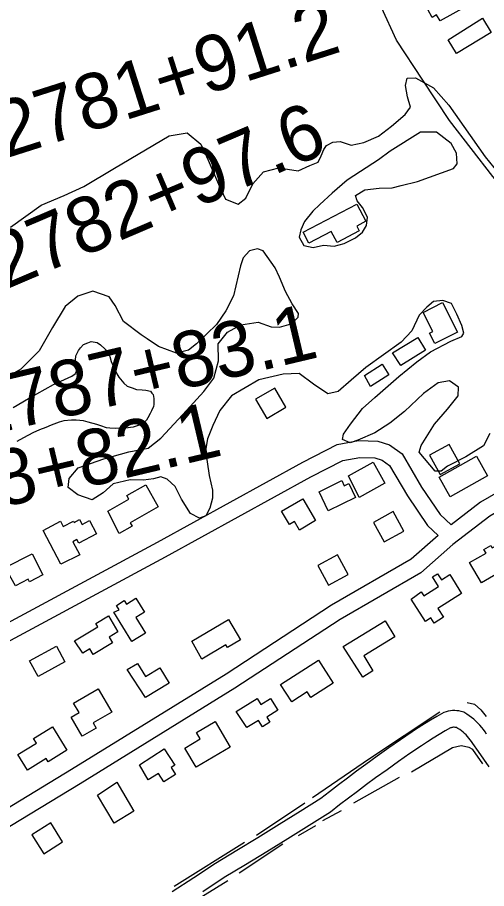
# Model space of a CAD drawing. Extents: x 3567028 to 3605064, y 510945 to 536587.
# Drawn here: x 3574388 to 3575231, y 529678 to 531241 of the extents above; entities that cross this region are included whole.
import ezdxf

# ---------------------------------------------------------------- set-up
doc = ezdxf.new("R2010")
doc.units = 0
for name, color, linetype in [('V-BLDG-OTLN', 7, 'Continuous'), ('V-ROAD-CNTR', 7, 'Continuous'), ('V-SITE-VEGE', 7, 'Continuous'), ('V-SURV-IDEN', 7, 'Continuous'), ('V-TOPO-SHOR', 7, 'Continuous')]:
    doc.layers.add(name, color=color, linetype=linetype)

msp = doc.modelspace()

# ---------------------------------------------------------------- linework, layer by layer
at = {"layer": 'V-BLDG-OTLN'}
for points in [[(3575213.9, 531304.1), (3575241.6, 531317.9), (3575254.7, 531294.3), (3575147.5, 531234.5), (3575141.4, 531245.5), (3575133.4, 531241), (3575125.7, 531254.8)], [(3575162.4, 531200.6), (3575224, 531239.4), (3575239.5, 531213.5), (3575177.3, 531176)], [(3574952.2, 530856.8), (3574911.9, 530835.7), (3574901.7, 530855.2), (3574998.1, 530905.8), (3575014.2, 530875), (3574997.9, 530866.5), (3575002.3, 530858.1), (3574962.5, 530837.2)], [(3575117.2, 530711.5), (3575151.7, 530729.4), (3575178.6, 530676), (3575138.3, 530655.7), (3575128.8, 530674.5), (3575134.5, 530677.4)], [(3575062.1, 530638.9), (3575107.6, 530666.6), (3575121.6, 530643.6), (3575076.8, 530616.4)], [(3575011.6, 530598.3), (3575043.3, 530618.6), (3575055.4, 530599.7), (3575022.5, 530578.6)], [(3574836.2, 530521), (3574870.8, 530541.2), (3574850.6, 530575.8), (3574816.1, 530555.6)], [(3575147.8, 530420.4), (3575182.9, 530439.6), (3575163.7, 530474.7), (3575128.6, 530455.5)], [(3574982.8, 530418.1), (3575027.6, 530442.8), (3575048.4, 530404.9), (3575002, 530379.5)], [(3575165.9, 530380.6), (3575145.7, 530416), (3575213, 530453.7), (3575233, 530418.1)], [(3574930.3, 530389.6), (3574971.1, 530409.6), (3574975.6, 530400.3), (3574983.9, 530404.3), (3574995.8, 530379.2), (3574946.6, 530355.7)], [(3574551.1, 530355.1), (3574588.8, 530376.5), (3574585.2, 530382.8), (3574618.8, 530401.8), (3574641.1, 530362.6), (3574591, 530334.2), (3574594.5, 530327.9), (3574571.3, 530314.8)], [(3574862.5, 530354.7), (3574901.2, 530377.1), (3574924, 530337.9), (3574894.9, 530321), (3574886.2, 530336), (3574877, 530330.7)], [(3575047.4, 530299.7), (3575082.5, 530318.9), (3575063.3, 530354), (3575028.2, 530334.8)], [(3574466.6, 530259.5), (3574434.4, 530319.9), (3574465.7, 530336.6), (3574470.7, 530327.1), (3574489.4, 530337.1), (3574490.6, 530334.8), (3574499.9, 530339.7), (3574504.7, 530330.9), (3574517.9, 530338), (3574530.7, 530314.3), (3574498.9, 530297.2), (3574495.4, 530303.8), (3574487.9, 530299.8), (3574500.3, 530276.6)], [(3575200.3, 530263), (3575230.5, 530279.3), (3575226.4, 530286.3), (3575238.5, 530293.5), (3575241.3, 530288.8), (3575249.9, 530293.9), (3575252.8, 530289), (3575296.4, 530314.5), (3575314.2, 530284.2), (3575280.6, 530264.4), (3575282.2, 530261.7), (3575221.9, 530226.2)], [(3574414.7, 530278.4), (3574434.3, 530240.6), (3574410.1, 530228.1), (3574407.6, 530233), (3574385, 530221.1), (3574366.5, 530253.7)], [(3574947.3, 530222), (3574982.4, 530241.2), (3574963.3, 530276.3), (3574928.1, 530257.1)], [(3575095.6, 530197.1), (3575113.8, 530209.9), (3575118.3, 530202.8), (3575144.7, 530219.4), (3575133.7, 530236.8), (3575143, 530242.6), (3575149.9, 530231.6), (3575164.8, 530241.1), (3575186.2, 530207), (3575143.8, 530180.3), (3575153.8, 530164.6), (3575137, 530154), (3575131.2, 530163.2), (3575121.1, 530156.8)], [(3574561.7, 530173.7), (3574571, 530178), (3574566.3, 530185.7), (3574580.4, 530194.3), (3574584.3, 530188), (3574601.4, 530198.5), (3574616.6, 530173.7), (3574601, 530164.1), (3574618.4, 530135.8), (3574594.1, 530120.9)], [(3574491.2, 530122.2), (3574533.1, 530147.5), (3574529.4, 530153.5), (3574551.8, 530167), (3574568.9, 530138.6), (3574553, 530129), (3574559.3, 530118.6), (3574524.4, 530097.7), (3574518.4, 530107.6), (3574506.1, 530100.2)], [(3574702, 530121.8), (3574767.4, 530160.7), (3574789.3, 530123.9), (3574765.9, 530110.1), (3574763, 530114.9), (3574719.7, 530089.2)], [(3574973.4, 530112.2), (3575049.2, 530157.8), (3575066.4, 530129.3), (3575010.5, 530095.5), (3575027, 530068.1), (3575008.7, 530057)], [(3574410.3, 530086.4), (3574458.4, 530112.6), (3574473.8, 530084.7), (3574425.7, 530058.3)], [(3574618.5, 530020.7), (3574585.8, 530070.5), (3574604.2, 530081.6), (3574618.4, 530058), (3574644.2, 530073.6), (3574660.7, 530046.1)], [(3574861, 530044), (3574929.2, 530087.5), (3574955.6, 530046.1), (3574915.4, 530020.6), (3574909, 530030.5), (3574881.1, 530012.7)], [(3574489.3, 530010.6), (3574533.6, 530036.2), (3574557.9, 529994.2), (3574524.3, 529974.8), (3574529.7, 529965.4), (3574504.6, 529951), (3574484.8, 529985.4), (3574499.2, 529993.7)], [(3574781.6, 529995.6), (3574819.2, 530018.7), (3574825.7, 530008.2), (3574843.2, 530018.9), (3574856.4, 529997.5), (3574836.4, 529985.3), (3574842, 529976.2), (3574828.4, 529967.9), (3574821.4, 529979.5), (3574800.2, 529966.5)], [(3574689.1, 529929.8), (3574716.8, 529946.1), (3574710, 529957.7), (3574743.4, 529977.4), (3574770.5, 529931.6), (3574709.5, 529895.6)], [(3574451.2, 529968), (3574477, 529925.7), (3574443.5, 529905.2), (3574440, 529910.8), (3574406.3, 529890.2), (3574389.3, 529918.1), (3574422.5, 529938.3), (3574417.1, 529947.1)], [(3574607.5, 529899.8), (3574652.3, 529928.3), (3574671.1, 529898.9), (3574664.6, 529894.8), (3574672.5, 529882.4), (3574651.7, 529869.1), (3574642.1, 529884.3), (3574623.5, 529872.5)], [(3574532, 529845.1), (3574566.8, 529868.3), (3574597.8, 529816.7), (3574562, 529795.2)], [(3574448.3, 529795.3), (3574414.5, 529773.9), (3574435.8, 529740.1), (3574469.7, 529761.4)]]:
    msp.add_lwpolyline(points, close=True, dxfattribs=at)
at = {"layer": 'V-ROAD-CNTR'}
for points in [[(3576800.3, 528915), (3576753.7, 528991.3), (3576686.9, 529109.7), (3576595, 529277.1), (3576511.1, 529427.9), (3576441.3, 529554.5), (3576404.2, 529631.7), (3576356.6, 529717.5), (3576325.4, 529762.1), (3576208.2, 529901.8), (3576045.3, 530083.5), (3575904.4, 530239.3), (3575607, 530557.8), (3575461.5, 530713.7), (3575348.4, 530831.9), (3575242.6, 530955.4), (3575164.5, 531056), (3575116.5, 531128.3), (3575069.6, 531200.2), (3575042.6, 531258.6)], [(3575582.9, 530588.3), (3575478, 530525.8), (3575333.5, 530435.9), (3575220.4, 530370.9), (3575167.6, 530330.4)], [(3575598.2, 530562.5), (3575493.6, 530500.2), (3575348.9, 530410.2), (3575237, 530345.9), (3575170.7, 530295), (3575113, 530244.1), (3574968.1, 530160.7), (3574779.2, 530037.2), (3574501.3, 529865.8), (3574214.2, 529691.9), (3574009.4, 529563.7), (3573717.6, 529385.5)], [(3574069.8, 529991.8), (3574285, 530108.5), (3574639.9, 530299), (3574901.3, 530442.9), (3574963, 530474.6), (3575001, 530481.5), (3575035.5, 530480.3), (3575057, 530473.6), (3575079.4, 530457.6), (3575114.5, 530398.2), (3575148, 530348.9), (3575167.6, 530330.4)], [(3574085, 529965.9), (3574299.2, 530082.1), (3574654.2, 530272.7), (3574915.4, 530416.4), (3574972.7, 530445.9), (3575003.2, 530451.4), (3575030.4, 530450.4), (3575043.5, 530446.4), (3575056.8, 530436.9), (3575089.2, 530382.1), (3575125, 530329.4), (3575144, 530311.4)], [(3575144, 530311.4), (3575095.5, 530268.6), (3574952.4, 530186.2), (3574763.1, 530062.5), (3574485.6, 529891.4), (3574224.3, 529733)], [(3575231.2, 529954.9), (3575228.7, 529958.6), (3575225.7, 529962.8), (3575222.5, 529966.8), (3575219.2, 529970.7), (3575215.6, 529974.4), (3575212, 529978), (3575208.1, 529981.4), (3575204.1, 529984.6), (3575200, 529987.6), (3575195.7, 529990.5), (3575190, 529993.9), (3575185.2, 529995.4), (3575181.4, 529996.3), (3575177.6, 529996.8), (3575173.8, 529997), (3575169.9, 529997), (3575166.1, 529996.6), (3575162.3, 529996), (3575158.6, 529995), (3575154.2, 529993.5), (3575141.8, 529986.6), (3575130.5, 529980), (3575119.4, 529973.1), (3575108.3, 529966.1), (3575097.6, 529958.9), (3575076.5, 529944.5), (3575055.6, 529930), (3575034.8, 529915.3), (3575014.2, 529900.3), (3574997.7, 529888.2), (3574981.3, 529876), (3574965, 529863.8), (3574948.8, 529851.4), (3574933.3, 529839.4), (3574896.2, 529815.9), (3574858.4, 529792.3), (3574820.5, 529768.9), (3574782.4, 529745.7), (3574744, 529722.6), (3574705.1, 529697.1), (3574666.5, 529672)], [(3575235.5, 529895.9), (3575226.1, 529909.9), (3575216.4, 529923.8), (3575206.4, 529938), (3575204, 529941.7), (3575201.8, 529944.7), (3575199.4, 529947.7), (3575196.9, 529950.6), (3575194.3, 529953.3), (3575191.6, 529955.9), (3575188.8, 529958.4), (3575185.8, 529960.8), (3575182.8, 529963), (3575179.6, 529965.1), (3575177.7, 529966.3), (3575177.4, 529966.4), (3575176, 529966.7), (3575174.5, 529966.9), (3575173, 529967), (3575171.6, 529967), (3575170.1, 529966.9), (3575168.7, 529966.6), (3575167.2, 529966.3), (3575166.5, 529966), (3575156.7, 529960.5), (3575145.9, 529954.2), (3575135.3, 529947.7), (3575124.8, 529941), (3575114.4, 529934), (3575093.5, 529919.8), (3575072.8, 529905.5), (3575052.3, 529890.9), (3575031.8, 529876.1), (3575015.6, 529864.1), (3574999.3, 529852), (3574983.2, 529839.9), (3574967.1, 529827.6), (3574950.5, 529814.8), (3574912.2, 529790.5), (3574874.2, 529766.8), (3574836.2, 529743.3), (3574798, 529720.1), (3574759.9, 529697.2), (3574721.5, 529672)]]:
    msp.add_lwpolyline(points, dxfattribs=at)
at = {"layer": 'V-SITE-VEGE'}
for p, q in [((3575085.3, 531118.8), (3575088.5, 531131.6)), ((3575088.5, 531131.6), (3575103.2, 531132.6)), ((3575103.2, 531132.6), (3575135.8, 531114.4)), ((3575089.2, 531098.6), (3575085.3, 531118.8)), ((3575135.8, 531114.4), (3575163.4, 531083.5)), ((3575094.4, 531079.7), (3575089.2, 531098.6)), ((3575163.4, 531083.5), (3575228.4, 530990.5)), ((3575060.4, 531046), (3575085.1, 531066.4)), ((3575085.1, 531066.4), (3575094.4, 531079.7)), ((3575037, 531027.5), (3575060.4, 531046)), ((3575112.7, 531034.9), (3575057.9, 531001)), ((3575141.3, 531035.1), (3575112.7, 531034.9)), ((3575167.2, 531014.6), (3575141.3, 531035.1)), ((3574563, 530970.1), (3574660.9, 531028.3)), ((3574660.9, 531028.3), (3574693.2, 531033.9)), ((3574693.2, 531033.9), (3574717.9, 531013.5)), ((3575010.6, 531016.3), (3575037, 531027.5)), ((3574717.9, 531013.5), (3574730.9, 530984.6)), ((3574934, 530992.5), (3574938.5, 531004)), ((3574938.5, 531004), (3574943.4, 531011.2)), ((3574943.4, 531011.2), (3574955.1, 531017.2)), ((3574955.1, 531017.2), (3574967.9, 531018.2)), ((3574967.9, 531018.2), (3574987.8, 531011.8)), ((3574987.8, 531011.8), (3575010.6, 531016.3)), ((3575177.3, 530997.3), (3575167.2, 531014.6)), ((3574928.4, 530981), (3574934, 530992.5)), ((3575057.9, 531001), (3575036.9, 530985.4)), ((3575178.3, 530978.4), (3575177.3, 530997.3)), ((3575228.4, 530990.5), (3575281.7, 530925)), ((3574730.9, 530984.6), (3574749.8, 530941.7)), ((3574892.5, 530965.7), (3574913.6, 530975.1)), ((3574913.6, 530975.1), (3574928.4, 530981)), ((3575036.9, 530985.4), (3575004.9, 530964.6)), ((3575171.4, 530970), (3575178.3, 530978.4)), ((3574507.7, 530937.4), (3574563, 530970.1)), ((3574811.3, 530942.5), (3574830.6, 530963.6)), ((3574830.6, 530963.6), (3574858.1, 530971.1)), ((3574858.1, 530971.1), (3574892.5, 530965.7)), ((3575004.9, 530964.6), (3574980.9, 530949.1)), ((3575107.1, 530946.6), (3575171.4, 530970)), ((3574749.8, 530941.7), (3574762.1, 530914.6)), ((3574798.7, 530916.5), (3574811.3, 530942.5)), ((3574980.9, 530949.1), (3574953.7, 530925.7)), ((3575077.7, 530939.1), (3575107.1, 530946.6)), ((3574472.7, 530921.5), (3574507.7, 530937.4)), ((3574953.7, 530925.7), (3574931.5, 530905.4)), ((3574995.7, 530921.5), (3575012.3, 530931.6)), ((3575012.3, 530931.6), (3575038, 530934.2)), ((3575038, 530934.2), (3575061.8, 530935.1)), ((3575061.8, 530935.1), (3575077.7, 530939.1)), ((3574431, 530903.8), (3574472.7, 530921.5)), ((3574762.1, 530914.6), (3574785.2, 530905.8)), ((3574785.2, 530905.8), (3574798.7, 530916.5)), ((3574998.8, 530911.8), (3574995.7, 530921.5)), ((3575008.4, 530899.6), (3574998.8, 530911.8)), ((3574376.1, 530864.4), (3574431, 530903.8)), ((3574931.5, 530905.4), (3574919.1, 530893.4)), ((3575017.1, 530882.7), (3575008.4, 530899.6)), ((3574919.1, 530893.4), (3574904.2, 530874.7)), ((3575015.6, 530867.5), (3575017.1, 530882.7)), ((3574904.2, 530874.7), (3574897.2, 530859.6)), ((3575008.1, 530855.4), (3575015.6, 530867.5)), ((3574897.2, 530859.6), (3574894.6, 530846.8)), ((3574995.8, 530845.3), (3575008.1, 530855.4)), ((3574894.6, 530846.8), (3574902.9, 530831.4)), ((3574919.9, 530828.1), (3574938.3, 530832.1)), ((3574938.3, 530832.1), (3574957.2, 530830.6)), ((3574957.2, 530830.6), (3574975.5, 530835.2)), ((3574975.5, 530835.2), (3574995.8, 530845.3)), ((3574805.2, 530821.9), (3574794.1, 530809.3)), ((3574819.9, 530825.4), (3574805.2, 530821.9)), ((3574829.6, 530822.2), (3574819.9, 530825.4)), ((3574851.1, 530791.4), (3574829.6, 530822.2)), ((3574902.9, 530831.4), (3574919.9, 530828.1)), ((3574794.1, 530809.3), (3574789, 530794.8)), ((3574789, 530794.8), (3574776.6, 530741.3)), ((3574859.4, 530774.8), (3574851.1, 530791.4)), ((3574870, 530749), (3574859.4, 530774.8)), ((3574496.8, 530740.7), (3574474.5, 530722.1)), ((3574523.7, 530749.4), (3574496.8, 530740.7)), ((3574553.4, 530739.2), (3574523.7, 530749.4)), ((3574564.2, 530723.8), (3574553.4, 530739.2)), ((3574776.6, 530741.3), (3574762.8, 530714.1)), ((3574881.8, 530726.9), (3574870, 530749)), ((3574579, 530694.9), (3574564.2, 530723.8)), ((3574893.1, 530709.7), (3574881.8, 530726.9)), ((3575135.6, 530730.9), (3575123.7, 530720.8)), ((3575152.3, 530732.7), (3575135.6, 530730.9)), ((3575167.8, 530727.4), (3575152.3, 530732.7)), ((3575177.8, 530708.4), (3575167.8, 530727.4)), ((3574474.5, 530722.1), (3574451.4, 530684.7)), ((3574762.8, 530714.1), (3574745.9, 530689.9)), ((3574892.4, 530703), (3574893.1, 530709.7)), ((3575123.7, 530720.8), (3575110.1, 530706.4)), ((3575186.6, 530688.1), (3575177.8, 530708.4)), ((3574610.9, 530671.3), (3574579, 530694.9)), ((3574789.8, 530689.3), (3574821, 530693.7)), ((3574821, 530693.7), (3574844, 530685.4)), ((3574859.2, 530685.2), (3574880.1, 530691)), ((3574880.1, 530691), (3574892.4, 530703)), ((3575110.1, 530706.4), (3575096.9, 530678.5)), ((3574451.4, 530684.7), (3574427.6, 530642.4)), ((3574745.9, 530689.9), (3574728.6, 530673.1)), ((3574749.1, 530655.1), (3574765.8, 530676.2)), ((3574765.8, 530676.2), (3574789.8, 530689.3)), ((3574844, 530685.4), (3574859.2, 530685.2)), ((3575096.9, 530678.5), (3575077.7, 530658.1)), ((3575190.1, 530674), (3575186.6, 530688.1)), ((3574621.2, 530663.8), (3574610.9, 530671.3)), ((3574641.7, 530650.1), (3574621.2, 530663.8)), ((3574728.6, 530673.1), (3574710, 530655.1)), ((3575130.4, 530640.8), (3575166.7, 530659.8)), ((3575166.7, 530659.8), (3575186.9, 530668)), ((3575186.9, 530668), (3575190.1, 530674)), ((3574674.4, 530638.6), (3574641.7, 530650.1)), ((3574710, 530655.1), (3574695.8, 530643.8)), ((3574749.8, 530624.7), (3574749.1, 530655.1)), ((3575077.7, 530658.1), (3575014.2, 530612.7)), ((3574427.6, 530642.4), (3574394.8, 530609.9)), ((3574695.8, 530643.8), (3574674.4, 530638.6)), ((3575105.8, 530622.9), (3575130.4, 530640.8)), ((3574741.4, 530593.7), (3574749.8, 530624.7)), ((3575073.7, 530596.6), (3575105.8, 530622.9)), ((3574394.8, 530609.9), (3574333.9, 530575.5)), ((3574865.9, 530600.9), (3574821.8, 530590.6)), ((3574894.5, 530601.7), (3574865.9, 530600.9)), ((3574920.5, 530583), (3574894.5, 530601.7)), ((3575014.2, 530612.7), (3574987.6, 530590)), ((3574723.4, 530569.6), (3574741.4, 530593.7)), ((3574821.8, 530590.6), (3574773.2, 530562.1)), ((3574945.8, 530565.6), (3574920.5, 530583)), ((3574987.6, 530590), (3574964.8, 530569.6)), ((3575030.4, 530558.8), (3575073.7, 530596.6)), ((3575144.2, 530585.1), (3575117.7, 530566)), ((3575164.4, 530588.5), (3575144.2, 530585.1)), ((3575180.7, 530577.3), (3575164.4, 530588.5)), ((3574692.4, 530535.3), (3574723.4, 530569.6)), ((3574964.8, 530569.6), (3574945.8, 530565.6)), ((3575117.7, 530566), (3575083.7, 530533.6)), ((3575179.8, 530562), (3575180.7, 530577.3)), ((3574773.2, 530562.1), (3574752.1, 530535.6)), ((3575008.2, 530539), (3575030.4, 530558.8)), ((3575161.2, 530537.9), (3575179.8, 530562)), ((3574670.1, 530511.3), (3574692.4, 530535.3)), ((3574752.1, 530535.6), (3574739.5, 530508.4)), ((3574986.4, 530510.7), (3575008.2, 530539)), ((3575137.6, 530510.9), (3575161.2, 530537.9)), ((3575083.7, 530533.6), (3575057.2, 530512.7)), ((3574645.9, 530486), (3574670.1, 530511.3)), ((3574739.5, 530508.4), (3574730, 530484.7)), ((3574974, 530493.2), (3574986.4, 530510.7)), ((3575057.2, 530512.7), (3575030.1, 530495.4)), ((3575113.9, 530472.8), (3575137.6, 530510.9)), ((3574972.6, 530483.5), (3574974, 530493.2)), ((3575030.1, 530495.4), (3575000, 530482.5)), ((3575236.7, 530494.1), (3575225.4, 530472.3)), ((3574623.1, 530468.1), (3574645.9, 530486)), ((3574730, 530484.7), (3574726, 530463.5)), ((3574985.9, 530477.2), (3574972.6, 530483.5)), ((3575000, 530482.5), (3574985.9, 530477.2)), ((3575110, 530460.7), (3575113.9, 530472.8)), ((3575225.4, 530472.3), (3575194, 530452.1)), ((3574543.5, 530448.6), (3574588.8, 530461.3)), ((3574588.8, 530461.3), (3574623.1, 530468.1)), ((3574726, 530463.5), (3574732.7, 530418.9)), ((3575138.6, 530426.5), (3575110, 530460.7)), ((3574497.6, 530432.8), (3574543.5, 530448.6)), ((3575194, 530452.1), (3575160.9, 530435.5)), ((3574481.4, 530413.6), (3574497.6, 530432.8)), ((3575149.6, 530426.8), (3575138.6, 530426.5)), ((3575160.9, 530435.5), (3575149.6, 530426.8)), ((3574479.3, 530397.1), (3574481.4, 530413.6)), ((3574591.1, 530411.3), (3574560.5, 530403.8)), ((3574614.9, 530410.3), (3574591.1, 530411.3)), ((3574632.6, 530413.1), (3574614.9, 530410.3)), ((3574646.1, 530416.5), (3574632.6, 530413.1)), ((3574657.6, 530412.1), (3574646.1, 530416.5)), ((3574672, 530399.1), (3574657.6, 530412.1)), ((3574732.7, 530418.9), (3574739, 530392.6)), ((3574496.8, 530384.1), (3574479.3, 530397.1)), ((3574560.5, 530403.8), (3574542.6, 530387.6)), ((3574683.2, 530376.3), (3574672, 530399.1)), ((3574522.9, 530375.1), (3574496.8, 530384.1)), ((3574542.6, 530387.6), (3574522.9, 530375.1)), ((3574739, 530392.6), (3574738.7, 530377.9)), ((3574699.3, 530350.5), (3574683.2, 530376.3)), ((3574738.7, 530377.9), (3574734.2, 530360.3)), ((3574715.6, 530342.3), (3574699.3, 530350.5)), ((3574734.2, 530360.3), (3574726.7, 530346.4)), ((3574726.7, 530346.4), (3574715.6, 530342.3))]:
    msp.add_line(p, q, dxfattribs=at)
msp.add_lwpolyline([(3574381, 530540.7), (3574408.6, 530557.2), (3574453.3, 530582.2), (3574486.2, 530596.9), (3574492.1, 530601.5), (3574494.5, 530606.1), (3574494.6, 530615.4), (3574493.5, 530620.7), (3574493, 530626), (3574493.1, 530633.5), (3574497.9, 530643.4), (3574501.5, 530648), (3574507.4, 530653.7), (3574515, 530657.1), (3574520.9, 530659.4), (3574531.4, 530657.4), (3574537.7, 530653.3), (3574545.8, 530645.6), (3574549.2, 530642.6), (3574551.5, 530638.5), (3574554.3, 530632.6), (3574557.1, 530623.2), (3574566.7, 530601.5), (3574570.7, 530595.1), (3574579.8, 530584.4), (3574585.6, 530579.1), (3574594.3, 530576.1), (3574602.4, 530573), (3574612.3, 530572.3), (3574619.3, 530572.2), (3574627.4, 530570.3), (3574629.7, 530566.8), (3574632, 530564.4), (3574633.6, 530556.8), (3574633.5, 530546.3), (3574632.8, 530542.8), (3574629.2, 530534.7), (3574626.8, 530530.1), (3574622.6, 530522.6), (3574620.2, 530518), (3574615.5, 530513.4), (3574612.6, 530511.1), (3574596.1, 530505.5), (3574582.7, 530503.9), (3574565.2, 530503), (3574554.7, 530503.8), (3574548.3, 530504.4), (3574538.5, 530508.1), (3574530.9, 530510.5), (3574515.8, 530514.8), (3574507.1, 530516.7), (3574493.7, 530518.1), (3574485.6, 530518.2), (3574471.6, 530516.7), (3574463.4, 530514.5), (3574449.3, 530509.4), (3574439.3, 530504.9), (3574428.2, 530501), (3574415.9, 530495.3), (3574399.4, 530486.3), (3574387.1, 530480)], dxfattribs=at)
at = {"layer": 'V-TOPO-SHOR'}
for p, q in [((3575073.9, 529877.2), (3574992.1, 529830.9)), ((3574904.7, 529831), (3574817.6, 529772.6)), ((3574970.1, 529817.4), (3574936.6, 529798.9)), ((3574923.8, 529790), (3574892.7, 529772.3)), ((3574796.5, 529760.3), (3574670.2, 529681.5)), ((3574865.1, 529757.3), (3574786.8, 529705.5)), ((3574766.4, 529691.5), (3574705.3, 529653.7))]:
    msp.add_line(p, q, dxfattribs=at)
for points in [[(3575196.5, 530011.7), (3575209.5, 530008.7), (3575220.9, 529998.6), (3575230.6, 529986.6)], [(3575147, 529994.3), (3575020.7, 529910.4), (3574918.7, 529840.3)], [(3575224.6, 529901.4), (3575206.4, 529927), (3575199.7, 529931), (3575185.5, 529933.6), (3575169.6, 529929.9), (3575096.2, 529886.7)]]:
    msp.add_lwpolyline(points, dxfattribs=at)

# ---------------------------------------------------------------- texts
at = {"layer": 'V-SURV-IDEN'}
for s, rotation, p in [('2781+91.2', 17.6573, (3574367.7, 530987.7)), ('2782+97.6', 23.0859, (3574365.1, 530751.2)), ('2787+83.1', 13.3, (3574313.7, 530485.5)), ('2788+82.1', 13.3289, (3574141.4, 530309.3))]:
    msp.add_text(s, height=100, rotation=rotation, dxfattribs=at).set_placement(p)

doc.saveas('drawing.dxf')
